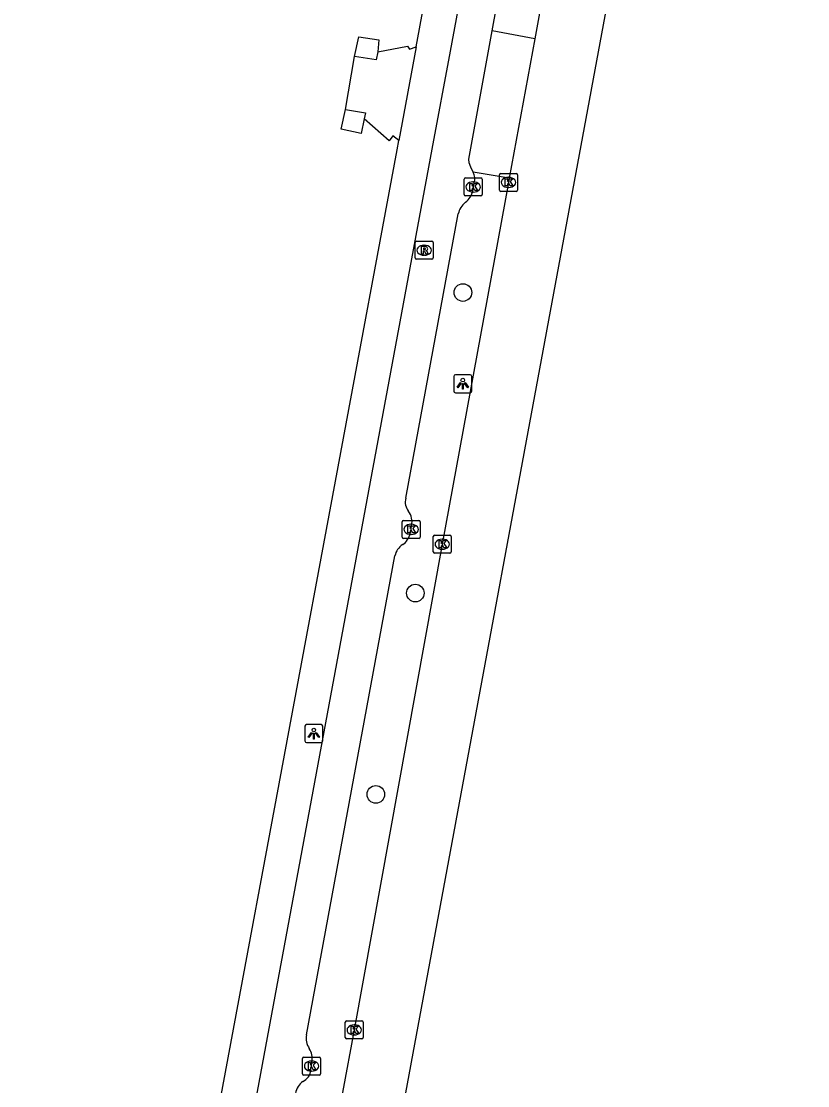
# Model space of a CAD drawing. Extents: x 161258 to 161838, y 380836 to 381727.
# Drawn here: x 161732.7 to 161776.4, y 381186.3 to 381245.5 of the extents above; entities that cross this region are included whole.
import ezdxf

# ---------------------------------------------------------------- set-up
doc = ezdxf.new("R2010")
doc.units = 0
for name, color, linetype in [('IMGEO_Boom', 7, 'Continuous'), ('IMGEO_Fietspad_open', 7, 'Continuous'), ('IMGEO_Kolk', 7, 'Continuous'), ('IMGEO_Lichtpunt', 7, 'Continuous'), ('IMGEO_Muur', 7, 'Continuous'), ('IMGEO_OVBaan_gesloten', 7, 'Continuous'), ('IMGEO_Rijbaan_lokaal_open', 7, 'Continuous'), ('IMGEO_Rijbaan_regionaal_gesloten', 7, 'Continuous'), ('IMGEO_Rioolput', 7, 'Continuous'), ('IMGEO_Voetpad_open', 7, 'Continuous')]:
    doc.layers.add(name, color=color, linetype=linetype)

msp = doc.modelspace()

# ---------------------------------------------------------------- linework, layer by layer
at = {"layer": 'IMGEO_Boom'}
for centre in [(161757.234, 381230.378), (161754.592, 381213.675), (161752.398, 381202.487)]:
    msp.add_circle(centre, 0.489, dxfattribs=at)
at = {"layer": 'IMGEO_Fietspad_open'}
for points in [[(161770.217, 381317.745), (161769.724, 381315.032), (161762.12, 381274.018), (161757.67, 381250), (161756.52, 381243.79), (161755.513, 381238.354), (161742.385, 381167.493), (161739.245, 381150.478)], [(161758.863, 381244.93), (161759.786, 381250), (161761.183, 381257.676), (161761.386, 381258.016), (161761.65, 381258.289)], [(161757.787, 381236.047), (161757.865, 381236.468)], [(161754.062, 381218.948), (161756.973, 381234.746)], [(161754.307, 381217.001), (161754.355, 381217.217), (161754.387, 381217.443)], [(161748.553, 381189.132), (161753.462, 381215.738)], [(161748.776, 381187.177), (161748.825, 381187.388), (161748.843, 381187.633)]]:
    msp.add_lwpolyline(points, dxfattribs=at)
for centre, radius, start, end in [((161757.02, 381236.692), 0.874, 345.17828, 25.94327), ((161756.795, 381236.223), 1.008, 304.73321, 349.93857), ((161758.137, 381234.481), 1.193, 130.03288, 167.18658), ((161754.846, 381218.728), 0.814, 164.34392, 219.20512), ((161753.481, 381217.645), 0.929, 347.40505, 37.74697), ((161753.289, 381217.212), 1.04, 305.73201, 348.27754), ((161754.335, 381215.601), 0.884, 119.78436, 171.09059), ((161749.527, 381188.92), 0.996, 167.72981, 213.94161), ((161747.981, 381187.844), 0.887, 346.24075, 35.89637), ((161748.064, 381187.196), 0.713, 293.08221, 358.50607), ((161749.008, 381185.67), 1.095, 127.38602, 169.25509)]:
    msp.add_arc(centre, radius, start, end, dxfattribs=at)
at = {"layer": 'IMGEO_Kolk'}
for p, q in [((161757.301, 381235.818), (161757.301, 381236.67)), ((161757.376, 381236.744), (161758.228, 381236.744)), ((161758.302, 381236.67), (161758.302, 381235.818)), ((161759.265, 381236.076), (161759.265, 381236.928)), ((161759.34, 381237.002), (161760.192, 381237.002)), ((161759.753, 381236.782), (161759.778, 381236.782)), ((161760.266, 381236.928), (161760.266, 381236.076)), ((161757.789, 381236.524), (161757.814, 381236.524)), ((161759.776, 381236.222), (161759.751, 381236.222)), ((161758.228, 381235.744), (161757.376, 381235.744)), ((161757.812, 381235.964), (161757.787, 381235.964)), ((161760.192, 381236.002), (161759.34, 381236.002)), ((161753.859, 381216.791), (161753.859, 381217.643)), ((161753.934, 381217.717), (161754.786, 381217.717)), ((161754.347, 381217.497), (161754.372, 381217.497)), ((161754.86, 381217.643), (161754.86, 381216.791)), ((161754.786, 381216.717), (161753.934, 381216.717)), ((161754.37, 381216.937), (161754.345, 381216.937)), ((161755.589, 381215.965), (161755.589, 381216.817)), ((161755.664, 381216.891), (161756.516, 381216.891)), ((161756.077, 381216.671), (161756.102, 381216.671)), ((161756.59, 381216.817), (161756.59, 381215.965)), ((161756.1, 381216.111), (161756.075, 381216.111)), ((161756.516, 381215.891), (161755.664, 381215.891)), ((161750.7, 381188.974), (161750.7, 381189.826)), ((161750.775, 381189.9), (161751.627, 381189.9)), ((161751.188, 381189.68), (161751.213, 381189.68)), ((161751.701, 381189.826), (161751.701, 381188.974)), ((161751.627, 381188.9), (161750.775, 381188.9)), ((161751.211, 381189.12), (161751.186, 381189.12)), ((161748.329, 381186.962), (161748.329, 381187.814)), ((161748.404, 381187.888), (161749.256, 381187.888)), ((161748.817, 381187.668), (161748.842, 381187.668)), ((161749.33, 381187.814), (161749.33, 381186.962)), ((161748.84, 381187.108), (161748.815, 381187.108)), ((161749.256, 381186.888), (161748.404, 381186.888))]:
    msp.add_line(p, q, dxfattribs=at)
for points in [[(161757.301, 381235.818), (161757.301, 381236.67)], [(161757.376, 381236.744), (161758.228, 381236.744)], [(161758.302, 381236.67), (161758.302, 381235.818)], [(161759.265, 381236.076), (161759.265, 381236.928)], [(161759.34, 381237.002), (161760.192, 381237.002)], [(161759.586, 381236.702), (161759.709, 381236.702), (161759.709, 381236.551), (161759.839, 381236.702), (161760.003, 381236.702), (161759.857, 381236.551), (161760.01, 381236.302), (161759.858, 381236.302), (161759.773, 381236.466), (161759.709, 381236.399), (161759.709, 381236.302), (161759.586, 381236.302), (161759.586, 381236.702)], [(161760.266, 381236.928), (161760.266, 381236.076)], [(161757.622, 381236.444), (161757.745, 381236.444), (161757.745, 381236.293), (161757.875, 381236.444), (161758.039, 381236.444), (161757.893, 381236.293), (161758.046, 381236.044), (161757.894, 381236.044), (161757.809, 381236.208), (161757.745, 381236.141), (161757.745, 381236.044), (161757.622, 381236.044), (161757.622, 381236.444)], [(161758.228, 381235.744), (161757.376, 381235.744)], [(161760.192, 381236.002), (161759.34, 381236.002)], [(161753.859, 381216.791), (161753.859, 381217.643)], [(161753.934, 381217.717), (161754.786, 381217.717)], [(161754.18, 381217.417), (161754.303, 381217.417), (161754.303, 381217.266), (161754.433, 381217.417), (161754.597, 381217.417), (161754.451, 381217.266), (161754.604, 381217.017), (161754.452, 381217.017), (161754.367, 381217.181), (161754.303, 381217.114), (161754.303, 381217.017), (161754.18, 381217.017), (161754.18, 381217.417)], [(161754.86, 381217.643), (161754.86, 381216.791)], [(161754.786, 381216.717), (161753.934, 381216.717)], [(161755.589, 381215.965), (161755.589, 381216.817)], [(161755.664, 381216.891), (161756.516, 381216.891)], [(161755.91, 381216.591), (161756.033, 381216.591), (161756.033, 381216.44), (161756.163, 381216.591), (161756.327, 381216.591), (161756.181, 381216.44), (161756.334, 381216.191), (161756.182, 381216.191), (161756.097, 381216.355), (161756.033, 381216.288), (161756.033, 381216.191), (161755.91, 381216.191), (161755.91, 381216.591)], [(161756.59, 381216.817), (161756.59, 381215.965)], [(161756.516, 381215.891), (161755.664, 381215.891)], [(161750.7, 381188.974), (161750.7, 381189.826)], [(161750.775, 381189.9), (161751.627, 381189.9)], [(161751.021, 381189.6), (161751.144, 381189.6), (161751.144, 381189.449), (161751.274, 381189.6), (161751.438, 381189.6), (161751.292, 381189.449), (161751.445, 381189.2), (161751.293, 381189.2), (161751.208, 381189.364), (161751.144, 381189.297), (161751.144, 381189.2), (161751.021, 381189.2), (161751.021, 381189.6)], [(161751.701, 381189.826), (161751.701, 381188.974)], [(161751.627, 381188.9), (161750.775, 381188.9)], [(161748.329, 381186.962), (161748.329, 381187.814)], [(161748.404, 381187.888), (161749.256, 381187.888)], [(161748.65, 381187.588), (161748.773, 381187.588), (161748.773, 381187.437), (161748.903, 381187.588), (161749.067, 381187.588), (161748.921, 381187.437), (161749.074, 381187.188), (161748.922, 381187.188), (161748.837, 381187.352), (161748.773, 381187.285), (161748.773, 381187.188), (161748.65, 381187.188), (161748.65, 381187.588)], [(161749.33, 381187.814), (161749.33, 381186.962)], [(161749.256, 381186.888), (161748.404, 381186.888)]]:
    msp.add_lwpolyline(points, dxfattribs=at)
for centre, start, end in [((161757.378, 381236.668), 91.55205, 178.44795), ((161757.378, 381236.668), 91.55205, 178.44795), ((161758.226, 381236.668), 1.55205, 88.44795), ((161758.226, 381236.668), 1.55205, 88.44795), ((161759.342, 381236.926), 91.55205, 178.44795), ((161759.342, 381236.926), 91.55205, 178.44795), ((161760.19, 381236.926), 1.55205, 88.44795), ((161760.19, 381236.926), 1.55205, 88.44795), ((161757.378, 381235.82), 181.55205, 268.44795), ((161757.378, 381235.82), 181.55205, 268.44795), ((161758.226, 381235.82), 271.55205, 358.44795), ((161758.226, 381235.82), 271.55205, 358.44795), ((161759.342, 381236.078), 181.55205, 268.44795), ((161759.342, 381236.078), 181.55205, 268.44795), ((161760.19, 381236.078), 271.55205, 358.44795), ((161760.19, 381236.078), 271.55205, 358.44795), ((161753.936, 381217.641), 91.55205, 178.44795), ((161753.936, 381217.641), 91.55205, 178.44795), ((161754.784, 381217.641), 1.55205, 88.44795), ((161754.784, 381217.641), 1.55205, 88.44795), ((161753.936, 381216.793), 181.55205, 268.44795), ((161753.936, 381216.793), 181.55205, 268.44795), ((161754.784, 381216.793), 271.55205, 358.44795), ((161754.784, 381216.793), 271.55205, 358.44795), ((161755.666, 381216.815), 91.55205, 178.44795), ((161755.666, 381216.815), 91.55205, 178.44795), ((161756.514, 381216.815), 1.55205, 88.44795), ((161756.514, 381216.815), 1.55205, 88.44795), ((161755.666, 381215.967), 181.55205, 268.44795), ((161755.666, 381215.967), 181.55205, 268.44795), ((161756.514, 381215.967), 271.55205, 358.44795), ((161756.514, 381215.967), 271.55205, 358.44795), ((161750.777, 381189.824), 91.55205, 178.44795), ((161750.777, 381189.824), 91.55205, 178.44795), ((161751.625, 381189.824), 1.55205, 88.44795), ((161751.625, 381189.824), 1.55205, 88.44795), ((161750.777, 381188.976), 181.55205, 268.44795), ((161750.777, 381188.976), 181.55205, 268.44795), ((161751.625, 381188.976), 271.55205, 358.44795), ((161751.625, 381188.976), 271.55205, 358.44795), ((161748.406, 381187.812), 91.55205, 178.44795), ((161748.406, 381187.812), 91.55205, 178.44795), ((161749.254, 381187.812), 1.55205, 88.44795), ((161749.254, 381187.812), 1.55205, 88.44795), ((161748.406, 381186.964), 181.55205, 268.44795), ((161748.406, 381186.964), 181.55205, 268.44795), ((161749.254, 381186.964), 271.55205, 358.44795), ((161749.254, 381186.964), 271.55205, 358.44795)]:
    msp.add_arc(centre, 0.0765, start, end, dxfattribs=at)
for centre, major_axis, ratio, start_param, end_param in [((161759.752, 381236.502), (-0.387, 0.002), 0.722429, 4.712389, 7.853982), ((161759.777, 381236.502), (-0.39, 0.002), 0.717154, 1.570796, 4.712389), ((161757.788, 381236.244), (-0.387, 0.002), 0.722429, 4.712389, 7.853982), ((161757.813, 381236.244), (-0.39, 0.002), 0.717154, 1.570796, 4.712389), ((161754.346, 381217.217), (-0.387, 0.002), 0.722429, 4.712389, 7.853982), ((161754.371, 381217.217), (-0.39, 0.002), 0.717154, 1.570796, 4.712389), ((161756.076, 381216.391), (-0.387, 0.002), 0.722429, 4.712389, 7.853982), ((161756.101, 381216.391), (-0.39, 0.002), 0.717154, 1.570796, 4.712389), ((161751.187, 381189.4), (-0.387, 0.002), 0.722429, 4.712389, 7.853982), ((161751.212, 381189.4), (-0.39, 0.002), 0.717154, 1.570796, 4.712389), ((161748.816, 381187.388), (-0.387, 0.002), 0.722429, 4.712389, 7.853982), ((161748.841, 381187.388), (-0.39, 0.002), 0.717154, 1.570796, 4.712389)]:
    msp.add_ellipse(centre, major_axis=major_axis, ratio=ratio, start_param=start_param, end_param=end_param, dxfattribs=at)
at = {"layer": 'IMGEO_Lichtpunt'}
for p, q in [((161756.727, 381225.713), (161756.727, 381224.906)), ((161756.727, 381225.713), (161756.727, 381224.906)), ((161757.629, 381225.808), (161756.821, 381225.808)), ((161757.629, 381225.808), (161756.821, 381225.808)), ((161757.723, 381224.906), (161757.723, 381225.713)), ((161757.723, 381224.906), (161757.723, 381225.713)), ((161756.821, 381224.812), (161757.629, 381224.812)), ((161756.821, 381224.812), (161757.629, 381224.812)), ((161748.457, 381206.272), (161748.457, 381205.465)), ((161748.457, 381206.272), (161748.457, 381205.465)), ((161749.359, 381206.367), (161748.551, 381206.367)), ((161749.359, 381206.367), (161748.551, 381206.367)), ((161749.453, 381205.465), (161749.453, 381206.272)), ((161749.453, 381205.465), (161749.453, 381206.272)), ((161748.551, 381205.371), (161749.359, 381205.371)), ((161748.551, 381205.371), (161749.359, 381205.371))]:
    msp.add_line(p, q, dxfattribs=at)
for points in [[(161757.101, 381225.377), (161757.14, 381225.349), (161756.952, 381225.087), (161756.914, 381225.114), (161757.101, 381225.377)], [(161757.203, 381225.329), (161757.25, 381225.329), (161757.25, 381225.007), (161757.203, 381225.007), (161757.203, 381225.329)], [(161757.313, 381225.349), (161757.351, 381225.376), (161757.538, 381225.114), (161757.499, 381225.086), (161757.313, 381225.349)], [(161748.831, 381205.936), (161748.87, 381205.908), (161748.682, 381205.646), (161748.644, 381205.673), (161748.831, 381205.936)], [(161749.043, 381205.908), (161749.081, 381205.935), (161749.268, 381205.673), (161749.229, 381205.645), (161749.043, 381205.908)], [(161748.933, 381205.888), (161748.98, 381205.888), (161748.98, 381205.566), (161748.933, 381205.566), (161748.933, 381205.888)]]:
    msp.add_lwpolyline(points, dxfattribs=at)
for centre in [(161757.226, 381225.511), (161748.956, 381206.07)]:
    msp.add_circle(centre, 0.0994, dxfattribs=at)
for centre, start, end in [((161756.821, 381225.713), 90, 180), ((161756.821, 381225.713), 90, 180), ((161757.629, 381225.713), 0, 90), ((161757.629, 381225.713), 0, 90), ((161756.821, 381224.906), 180, 270), ((161756.821, 381224.906), 180, 270), ((161757.629, 381224.906), 270, 0), ((161757.629, 381224.906), 270, 360), ((161748.551, 381206.272), 90, 180), ((161748.551, 381206.272), 90, 180), ((161749.359, 381206.272), 0, 90), ((161749.359, 381206.272), 0, 90), ((161748.551, 381205.465), 180, 270), ((161748.551, 381205.465), 180, 270), ((161749.359, 381205.465), 270, 0), ((161749.359, 381205.465), 270, 360)]:
    msp.add_arc(centre, 0.0946, start, end, dxfattribs=at)
at = {"layer": 'IMGEO_Muur'}
for points in [[(161751.212, 381243.492), (161751.454, 381244.596), (161752.571, 381244.423), (161752.507, 381243.755)], [(161752.507, 381243.755), (161752.408, 381243.317), (161751.212, 381243.492)], [(161751.742, 381240.033), (161751.586, 381239.216), (161750.481, 381239.459), (161750.713, 381240.543)], [(161750.713, 381240.543), (161751.819, 381240.361), (161751.742, 381240.033)]]:
    msp.add_lwpolyline(points, dxfattribs=at)
at = {"layer": 'IMGEO_OVBaan_gesloten'}
msp.add_lwpolyline([(161732.705, 381071.238), (161742.349, 381122.541), (161776.386, 381306.634)], dxfattribs=at)
at = {"layer": 'IMGEO_Rijbaan_lokaal_open'}
for points in [[(161757.806, 381237.074), (161757.669, 381237.338), (161757.591, 381237.583), (161757.572, 381237.788), (161758.863, 381244.93)], [(161761.225, 381244.487), (161758.863, 381244.93)], [(161759.812, 381236.731), (161757.806, 381237.074)]]:
    msp.add_lwpolyline(points, dxfattribs=at)
at = {"layer": 'IMGEO_Rijbaan_regionaal_gesloten'}
for points in [[(161765.936, 381270.097), (161765.448, 381267.467), (161764.164, 381260.618), (161762.229, 381250), (161761.225, 381244.487)], [(161761.225, 381244.487), (161759.812, 381236.731)], [(161759.812, 381236.731), (161759.764, 381236.501), (161756.087, 381216.391), (161751.199, 381189.4), (161749.906, 381182.432), (161748.988, 381177.338), (161747.93, 381171.425), (161747.045, 381166.542), (161745.882, 381160.426), (161741.999, 381139.338), (161739.276, 381124.46)]]:
    msp.add_lwpolyline(points, dxfattribs=at)
at = {"layer": 'IMGEO_Rioolput'}
for p, q in [((161754.583, 381232.304), (161754.583, 381233.156)), ((161754.658, 381233.23), (161755.51, 381233.23)), ((161755.584, 381233.156), (161755.584, 381232.304)), ((161755.071, 381233.01), (161755.096, 381233.01)), ((161755.51, 381232.23), (161754.658, 381232.23)), ((161755.094, 381232.45), (161755.069, 381232.45))]:
    msp.add_line(p, q, dxfattribs=at)
for points in [[(161754.583, 381232.304), (161754.583, 381233.156)], [(161754.658, 381233.23), (161755.51, 381233.23)], [(161755.584, 381233.156), (161755.584, 381232.304)], [(161755.172, 381232.928), (161754.92, 381232.93), (161754.92, 381232.53)], [(161754.92, 381232.53), (161755.044, 381232.53), (161755.044, 381232.692), (161755.055, 381232.692)], [(161755.098, 381232.849), (161755.044, 381232.849), (161755.044, 381232.768)], [(161755.044, 381232.768), (161755.096, 381232.768)], [(161755.102, 381232.663), (161755.173, 381232.53), (161755.313, 381232.53), (161755.248, 381232.656)], [(161755.51, 381232.23), (161754.658, 381232.23)]]:
    msp.add_lwpolyline(points, dxfattribs=at)
for centre, radius, start, end in [((161754.66, 381233.154), 0.0765, 91.55205, 178.44795), ((161754.66, 381233.154), 0.0765, 91.55205, 178.44795), ((161755.508, 381233.154), 0.0765, 1.55205, 88.44795), ((161755.508, 381233.154), 0.0765, 1.55205, 88.44795), ((161755.054, 381232.639), 0.0533, 26.02933, 88.69889), ((161755.08, 381232.957), 0.19, 274.7715, 282.96867), ((161755.104, 381232.753), 0.0964, 77.00612, 93.18647), ((161755.118, 381232.81), 0.0378, 276.66336, 79.67722), ((161755.171, 381232.818), 0.109, 350.36119, 89.41601), ((161755.169, 381232.818), 0.112, 277.58423, 350.98172), ((161755.153, 381232.603), 0.108, 29.51342, 73.79051), ((161754.66, 381232.306), 0.0765, 181.55205, 268.44795), ((161754.66, 381232.306), 0.0765, 181.55205, 268.44795), ((161755.508, 381232.306), 0.0765, 271.55205, 358.44795), ((161755.508, 381232.306), 0.0765, 271.55205, 358.44795)]:
    msp.add_arc(centre, radius, start, end, dxfattribs=at)
for centre, major_axis, ratio, start_param, end_param in [((161755.07, 381232.73), (-0.387, 0.002), 0.722429, 4.712389, 7.853982), ((161755.095, 381232.73), (-0.39, 0.002), 0.717154, 1.570796, 4.712389)]:
    msp.add_ellipse(centre, major_axis=major_axis, ratio=ratio, start_param=start_param, end_param=end_param, dxfattribs=at)
at = {"layer": 'IMGEO_Voetpad_open'}
for points in [[(161754.635, 381244.025), (161769.385, 381323.827)], [(161752.507, 381243.755), (161754.157, 381244.071), (161754.273, 381243.898), (161754.635, 381244.025)], [(161754.635, 381244.025), (161753.673, 381238.82)], [(161750.713, 381240.543), (161751.212, 381243.492)], [(161753.673, 381238.82), (161753.349, 381239.081), (161753.133, 381238.804), (161751.742, 381240.033)], [(161737.053, 381153.773), (161737.441, 381153.699), (161737.997, 381153.598), (161738.112, 381154.157), (161737.938, 381154.198), (161753.579, 381238.309), (161753.673, 381238.82)]]:
    msp.add_lwpolyline(points, dxfattribs=at)

doc.saveas('drawing.dxf')
